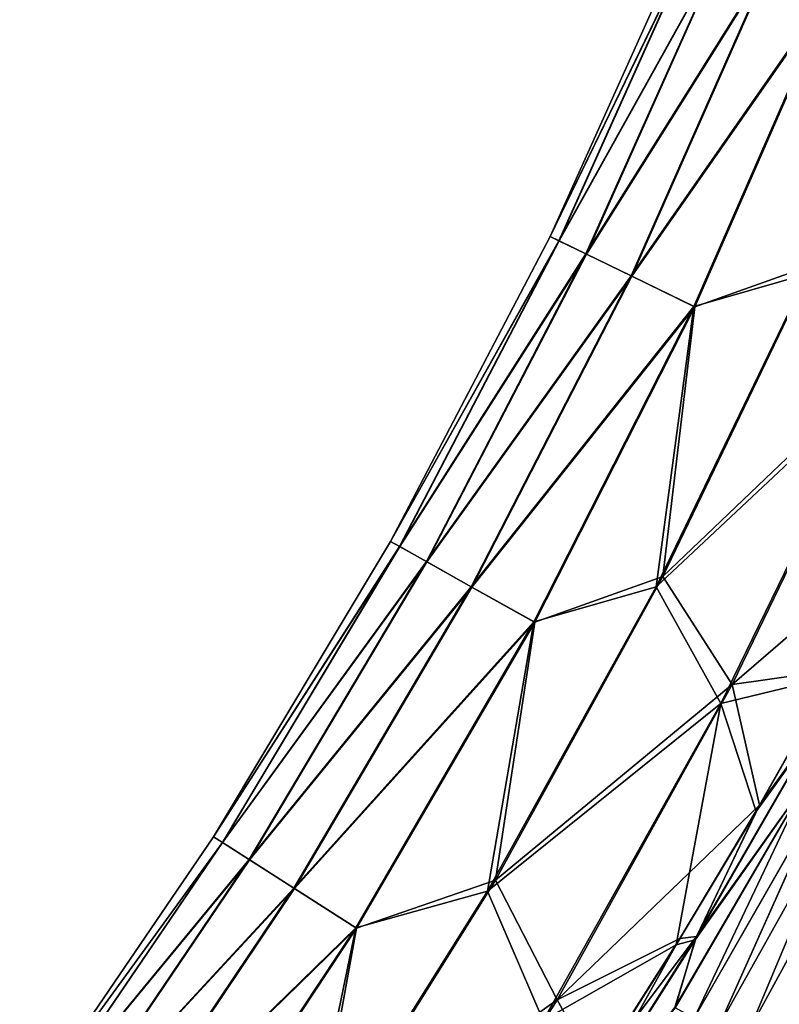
# Model space of a CAD drawing. Header units: metres. Extents: x -2 to 102, y -85 to 102.
# Tile 290 of 343: x 91.56 to 93.39, y 31.14 to 33.51. Entities that reach past the tile are written whole.
import ezdxf

# ---------------------------------------------------------------- set-up
doc = ezdxf.new("R2010")
doc.units = ezdxf.units.M
doc.layers.add('solid_21064300', color=7, linetype='CONTINUOUS')

msp = doc.modelspace()

# ---------------------------------------------------------------- linework, layer by layer
at = {"layer": 'solid_21064300'}
for points in [[(92.840981, 32.99184, 0.008144), (93.181595, 33.747906, 0.008137), (93.203178, 33.738903, -1.369006)], [(93.203697, 33.738686, 1.385268), (93.181595, 33.747906, 0.008137), (92.840981, 32.99184, 0.008144)], [(92.840981, 32.99184, 0.008144), (93.203178, 33.738903, -1.369006), (92.862541, 32.981342, -1.370045)], [(92.863052, 32.981091, 1.386319), (93.203697, 33.738686, 1.385268), (92.840981, 32.99184, 0.008144)], [(92.862541, 32.981342, -1.370045), (93.203178, 33.738903, -1.369006), (93.268417, 33.711731, -2.744005)], [(93.269455, 33.711304, 2.76023), (93.203697, 33.738686, 1.385268), (92.863052, 32.981091, 1.386319)], [(92.862541, 32.981342, -1.370045), (93.268417, 33.711731, -2.744005), (92.927704, 32.949669, -2.74583)], [(92.928734, 32.949169, 2.762061), (93.269455, 33.711304, 2.76023), (92.863052, 32.981091, 1.386319)], [(92.927704, 32.949669, -2.74583), (93.268417, 33.711731, -2.744005), (93.377151, 33.666443, -4.114795)], [(93.378693, 33.665802, 4.130958), (93.269455, 33.711304, 2.76023), (92.928734, 32.949169, 2.762061)], [(92.927704, 32.949669, -2.74583), (93.377151, 33.666443, -4.114795), (93.036255, 32.896904, -4.116943)], [(93.037796, 32.896152, 4.133106), (93.378693, 33.665802, 4.130958), (92.928734, 32.949169, 2.762061)], [(93.036255, 32.896904, -4.116943), (93.377151, 33.666443, -4.114795), (93.529083, 33.603107, -5.479441)], [(93.531136, 33.602253, 5.49552), (93.378693, 33.665802, 4.130958), (93.037796, 32.896152, 4.133106)], [(93.036255, 32.896904, -4.116943), (93.529083, 33.603107, -5.479441), (93.187836, 32.823154, -5.481294)], [(93.18988, 32.822163, 5.497365), (93.531136, 33.602253, 5.49552), (93.037796, 32.896152, 4.133106)], [(93.187836, 32.823154, -5.481294), (93.529083, 33.603107, -5.479441), (93.461159, 32.901764, -6.836795)], [(93.474091, 32.923683, 6.852732), (93.531136, 33.602253, 5.49552), (93.18988, 32.822163, 5.497365)], [(92.456818, 32.256943, 0.008151), (92.840981, 32.99184, 0.008144), (92.862541, 32.981342, -1.370045)], [(92.863052, 32.981091, 1.386319), (92.840981, 32.99184, 0.008144), (92.456818, 32.256943, 0.008151)], [(92.456818, 32.256943, 0.008151), (92.862541, 32.981342, -1.370045), (92.478294, 32.2449, -1.371204)], [(92.478806, 32.244614, 1.38749), (92.863052, 32.981091, 1.386319), (92.456818, 32.256943, 0.008151)], [(92.478294, 32.2449, -1.371204), (92.862541, 32.981342, -1.370045), (92.927704, 32.949669, -2.74583)], [(92.928734, 32.949169, 2.762061), (92.863052, 32.981091, 1.386319), (92.478806, 32.244614, 1.38749)], [(92.478294, 32.2449, -1.371204), (92.927704, 32.949669, -2.74583), (92.543205, 32.208576, -2.747872)], [(92.544228, 32.208004, 2.764111), (92.928734, 32.949169, 2.762061), (92.478806, 32.244614, 1.38749)], [(92.543205, 32.208576, -2.747872), (92.927704, 32.949669, -2.74583), (93.036255, 32.896904, -4.116943)], [(93.037796, 32.896152, 4.133106), (92.928734, 32.949169, 2.762061), (92.544228, 32.208004, 2.764111)], [(93.112541, 32.172455, 6.853694), (93.474091, 32.923683, 6.852732), (93.18988, 32.822163, 5.497365)], [(93.657799, 32.69318, 8.198172), (93.474091, 32.923683, 6.852732), (93.112541, 32.172455, 6.853694)], [(92.543205, 32.208576, -2.747872), (93.036255, 32.896904, -4.116943), (92.651291, 32.148087, -4.119376)], [(92.652824, 32.147228, 4.13554), (93.037796, 32.896152, 4.133106), (92.544228, 32.208004, 2.764111)], [(92.651291, 32.148087, -4.119376), (93.036255, 32.896904, -4.116943), (93.187836, 32.823154, -5.481294)], [(93.18988, 32.822163, 5.497365), (93.037796, 32.896152, 4.133106), (92.652824, 32.147228, 4.13554)], [(93.187836, 32.823154, -5.481294), (93.461159, 32.901764, -6.836795), (93.096695, 32.148071, -6.837788)], [(93.635658, 32.652405, -8.182292), (93.096695, 32.148071, -6.837788), (93.461159, 32.901764, -6.836795)], [(92.651291, 32.148087, -4.119376), (93.187836, 32.823154, -5.481294), (92.802116, 32.063602, -5.483453)], [(92.804153, 32.062462, 5.499516), (93.18988, 32.822163, 5.497365), (92.652824, 32.147228, 4.13554)], [(92.802116, 32.063602, -5.483453), (93.187836, 32.823154, -5.481294), (93.096695, 32.148071, -6.837788)], [(93.112541, 32.172455, 6.853694), (93.18988, 32.822163, 5.497365), (92.804153, 32.062462, 5.499516)], [(93.279793, 31.912439, 8.197272), (93.657799, 32.69318, 8.198172), (93.112541, 32.172455, 6.853694)], [(93.703995, 32.277897, 9.147638), (93.657799, 32.69318, 8.198172), (93.279793, 31.912439, 8.197272)], [(93.252258, 31.867064, -8.181429), (93.096695, 32.148071, -6.837788), (93.635658, 32.652405, -8.182292)], [(93.521446, 31.932043, -9.09332), (93.252258, 31.867064, -8.181429), (93.635658, 32.652405, -8.182292)], [(93.52932, 31.947966, 9.092965), (93.703995, 32.277897, 9.147638), (93.279793, 31.912439, 8.197272)], [(92.030411, 31.545723, 0.008159), (92.456818, 32.256943, 0.008151), (92.478294, 32.2449, -1.371204)], [(92.478806, 32.244614, 1.38749), (92.456818, 32.256943, 0.008151), (92.030411, 31.545723, 0.008159)], [(92.030411, 31.545723, 0.008159), (92.478294, 32.2449, -1.371204), (92.051735, 31.532087, -1.372482)], [(92.052246, 31.531761, 1.388782), (92.478806, 32.244614, 1.38749), (92.030411, 31.545723, 0.008159)], [(92.051735, 31.532087, -1.372482), (92.478294, 32.2449, -1.371204), (92.543205, 32.208576, -2.747872)], [(92.544228, 32.208004, 2.764111), (92.478806, 32.244614, 1.38749), (92.052246, 31.531761, 1.388782)], [(92.051735, 31.532087, -1.372482), (92.543205, 32.208576, -2.747872), (92.116196, 31.490961, -2.750141)], [(92.11721, 31.490311, 2.766389), (92.544228, 32.208004, 2.764111), (92.052246, 31.531761, 1.388782)], [(92.116196, 31.490961, -2.750141), (92.543205, 32.208576, -2.747872), (92.651291, 32.148087, -4.119376)], [(92.652824, 32.147228, 4.13554), (92.544228, 32.208004, 2.764111), (92.11721, 31.490311, 2.766389)], [(92.709839, 31.4415, 6.854973), (93.112541, 32.172455, 6.853694), (92.804153, 32.062462, 5.499516)], [(93.279793, 31.912439, 8.197272), (93.112541, 32.172455, 6.853694), (92.709839, 31.4415, 6.854973)], [(92.116196, 31.490961, -2.750141), (92.651291, 32.148087, -4.119376), (92.223465, 31.422504, -4.122117)], [(92.224991, 31.421534, 4.138282), (92.652824, 32.147228, 4.13554), (92.11721, 31.490311, 2.766389)], [(92.223465, 31.422504, -4.122117), (92.651291, 32.148087, -4.119376), (92.802116, 32.063602, -5.483453)], [(92.804153, 32.062462, 5.499516), (92.652824, 32.147228, 4.13554), (92.224991, 31.421534, 4.138282)], [(92.802116, 32.063602, -5.483453), (93.096695, 32.148071, -6.837788), (92.690758, 31.414913, -6.839103)], [(93.252258, 31.867064, -8.181429), (92.690758, 31.414913, -6.839103), (93.096695, 32.148071, -6.837788)], [(92.223465, 31.422504, -4.122117), (92.802116, 32.063602, -5.483453), (92.37307, 31.326958, -5.485969)], [(92.375092, 31.325672, 5.502025), (92.804153, 32.062462, 5.499516), (92.224991, 31.421534, 4.138282)], [(92.37307, 31.326958, -5.485969), (92.802116, 32.063602, -5.483453), (92.690758, 31.414913, -6.839103)], [(92.709839, 31.4415, 6.854973), (92.804153, 32.062462, 5.499516), (92.375092, 31.325672, 5.502025)], [(93.345833, 31.62216, 9.03516), (93.52932, 31.947966, 9.092965), (93.279793, 31.912439, 8.197272)], [(93.49881, 31.833769, 9.179564), (93.52932, 31.947966, 9.092965), (93.345833, 31.62216, 9.03516)], [(93.521446, 31.932043, -9.09332), (93.337677, 31.606552, -9.035627), (93.252258, 31.867064, -8.181429)], [(93.495628, 31.826677, -9.181157), (93.337677, 31.606552, -9.035627), (93.521446, 31.932043, -9.09332)], [(92.858284, 31.152857, 8.196674), (93.279793, 31.912439, 8.197272), (92.709839, 31.4415, 6.854973)], [(93.345833, 31.62216, 9.03516), (93.279793, 31.912439, 8.197272), (92.858284, 31.152857, 8.196674)], [(92.824745, 31.103359, -8.180881), (92.690758, 31.414913, -6.839103), (93.252258, 31.867064, -8.181429)], [(93.145111, 31.285412, -8.974718), (92.824745, 31.103359, -8.180881), (93.252258, 31.867064, -8.181429)], [(93.337677, 31.606552, -9.035627), (93.145111, 31.285412, -8.974718), (93.252258, 31.867064, -8.181429)], [(93.190361, 31.297716, -9.096754), (93.337677, 31.606552, -9.035627), (93.495628, 31.826677, -9.181157)], [(93.190361, 31.297716, -9.096754), (93.495628, 31.826677, -9.181157), (93.457504, 31.674793, -9.279503)], [(93.49881, 31.833769, 9.179564), (93.345833, 31.62216, 9.03516), (93.194138, 31.305307, 9.095046)], [(93.457069, 31.675186, 9.277026), (93.49881, 31.833769, 9.179564), (93.194138, 31.305307, 9.095046)], [(93.141891, 31.134535, 9.199573), (93.457069, 31.675186, 9.277026), (93.194138, 31.305307, 9.095046)], [(93.188332, 31.109125, 9.325806), (93.457069, 31.675186, 9.277026), (93.141891, 31.134535, 9.199573)], [(93.142326, 31.134018, -9.202325), (93.457504, 31.674793, -9.279503), (93.188713, 31.108702, -9.328344)], [(93.190361, 31.297716, -9.096754), (93.457504, 31.674793, -9.279503), (93.142326, 31.134018, -9.202325)], [(93.188332, 31.109125, 9.325806), (93.50074, 31.654768, 9.392742), (93.457069, 31.675186, 9.277026)], [(93.457504, 31.674793, -9.279503), (93.501122, 31.654451, -9.395026), (93.188713, 31.108702, -9.328344)], [(93.248505, 31.091484, 9.449016), (93.50074, 31.654768, 9.392742), (93.188332, 31.109125, 9.325806)], [(93.188713, 31.108702, -9.328344), (93.501122, 31.654451, -9.395026), (93.248833, 31.091175, -9.451344)], [(93.248505, 31.091484, 9.449016), (93.556702, 31.641914, 9.505615), (93.50074, 31.654768, 9.392742)], [(93.322472, 31.08313, 9.568234), (93.556702, 31.641914, 9.505615), (93.248505, 31.091484, 9.449016)], [(93.501122, 31.654451, -9.395026), (93.55703, 31.641693, -9.50771), (93.248833, 31.091175, -9.451344)], [(93.248833, 31.091175, -9.451344), (93.55703, 31.641693, -9.50771), (93.322746, 31.082952, -9.570354)], [(93.322472, 31.08313, 9.568234), (93.624954, 31.637995, 9.614773), (93.556702, 31.641914, 9.505615)], [(93.408295, 31.082335, 9.682256), (93.624954, 31.637995, 9.614773), (93.322472, 31.08313, 9.568234)], [(93.55703, 31.641693, -9.50771), (93.625229, 31.637888, -9.61668), (93.322746, 31.082952, -9.570354)], [(93.322746, 31.082952, -9.570354), (93.625229, 31.637888, -9.61668), (93.408516, 31.082294, -9.684171)], [(93.153519, 31.300678, 8.974129), (93.345833, 31.62216, 9.03516), (92.858284, 31.152857, 8.196674)], [(93.194138, 31.305307, 9.095046), (93.345833, 31.62216, 9.03516), (93.153519, 31.300678, 8.974129)], [(93.190361, 31.297716, -9.096754), (93.145111, 31.285412, -8.974718), (93.337677, 31.606552, -9.035627)], [(91.56321, 30.860607, 0.008168), (92.030411, 31.545723, 0.008159), (92.051735, 31.532087, -1.372482)], [(92.052246, 31.531761, 1.388782), (92.030411, 31.545723, 0.008159), (91.56321, 30.860607, 0.008168)], [(91.56321, 30.860607, 0.008168), (92.051735, 31.532087, -1.372482), (91.584312, 30.845329, -1.373882)], [(91.584816, 30.844963, 1.390196), (92.052246, 31.531761, 1.388782), (91.56321, 30.860607, 0.008168)], [(91.584312, 30.845329, -1.373882), (92.051735, 31.532087, -1.372482), (92.116196, 31.490961, -2.750141)], [(92.11721, 31.490311, 2.766389), (92.052246, 31.531761, 1.388782), (91.584816, 30.844963, 1.390196)], [(91.584312, 30.845329, -1.373882), (92.116196, 31.490961, -2.750141), (91.648071, 30.799257, -2.752643)], [(91.648071, 30.799257, -2.752643), (92.116196, 31.490961, -2.750141), (92.223465, 31.422504, -4.122117)], [(91.649078, 30.798529, 2.768902), (92.11721, 31.490311, 2.766389), (91.584816, 30.844963, 1.390196)], [(92.224991, 31.421534, 4.138282), (92.11721, 31.490311, 2.766389), (91.649078, 30.798529, 2.768902)], [(91.648071, 30.799257, -2.752643), (92.223465, 31.422504, -4.122117), (91.754135, 30.722605, -4.125188)], [(91.755646, 30.721518, 4.141356), (92.224991, 31.421534, 4.138282), (91.649078, 30.798529, 2.768902)], [(91.754135, 30.722605, -4.125188), (92.223465, 31.422504, -4.122117), (92.37307, 31.326958, -5.485969)], [(92.375092, 31.325672, 5.502025), (92.224991, 31.421534, 4.138282), (91.755646, 30.721518, 4.141356)], [(92.266991, 30.733053, 6.856649), (92.709839, 31.4415, 6.854973), (92.375092, 31.325672, 5.502025)], [(92.858284, 31.152857, 8.196674), (92.709839, 31.4415, 6.854973), (92.266991, 30.733053, 6.856649)], [(92.37307, 31.326958, -5.485969), (92.690758, 31.414913, -6.839103), (92.244377, 30.70455, -6.840821)], [(92.824745, 31.103359, -8.180881), (92.244377, 30.70455, -6.840821), (92.690758, 31.414913, -6.839103)], [(91.754135, 30.722605, -4.125188), (92.37307, 31.326958, -5.485969), (91.901962, 30.615686, -5.488893)], [(91.903961, 30.614248, 5.504942), (92.375092, 31.325672, 5.502025), (91.755646, 30.721518, 4.141356)], [(91.901962, 30.615686, -5.488893), (92.37307, 31.326958, -5.485969), (92.244377, 30.70455, -6.840821)], [(92.266991, 30.733053, 6.856649), (92.375092, 31.325672, 5.502025), (91.903961, 30.614248, 5.504942)], [(92.952538, 30.98386, 8.910011), (93.153519, 31.300678, 8.974129), (92.858284, 31.152857, 8.196674)], [(93.194138, 31.305307, 9.095046), (92.952538, 30.98386, 8.910011), (92.870705, 30.79501, 9.004434)], [(93.141891, 31.134535, 9.199573), (93.194138, 31.305307, 9.095046), (92.870705, 30.79501, 9.004434)], [(93.194138, 31.305307, 9.095046), (93.153519, 31.300678, 8.974129), (92.952538, 30.98386, 8.910011)], [(93.145111, 31.285412, -8.974718), (92.943893, 30.968962, -8.910729), (92.824745, 31.103359, -8.180881)], [(92.866302, 30.786963, -9.006243), (93.145111, 31.285412, -8.974718), (93.190361, 31.297716, -9.096754)], [(92.866302, 30.786963, -9.006243), (93.190361, 31.297716, -9.096754), (93.142326, 31.134018, -9.202325)], [(92.866302, 30.786963, -9.006243), (92.943893, 30.968962, -8.910729), (93.145111, 31.285412, -8.974718)], [(92.394279, 30.416824, 8.196515), (92.858284, 31.152857, 8.196674), (92.266991, 30.733053, 6.856649)], [(92.952538, 30.98386, 8.910011), (92.858284, 31.152857, 8.196674), (92.394279, 30.416824, 8.196515)]]:
    msp.add_3dface(points, dxfattribs=at)

doc.saveas('drawing.dxf')
